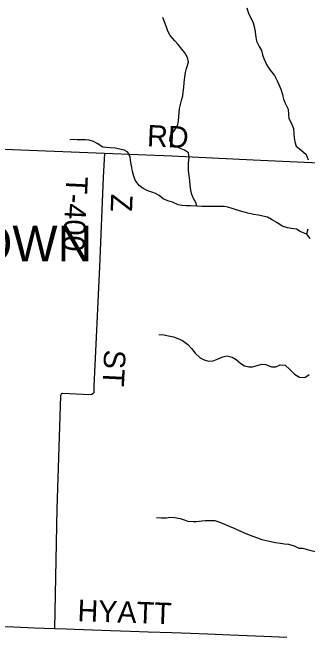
# Model space of a CAD drawing. Extents: x 1759416 to 2214760, y 252598 to 1116833.
# Drawn here: x 1964189 to 1968309, y 895909 to 904624 of the extents above; entities that cross this region are included whole.
import ezdxf

# ---------------------------------------------------------------- set-up
doc = ezdxf.new("R2010")
doc.units = 0
for name, color, linetype in [('GM_X_Corporation_Text', 7, 'Continuous'), ('GM_X_County_Road', 7, 'Continuous'), ('GM_X_County_Road_Text', 7, 'Continuous'), ('GM_X_Minor_River', 7, 'Continuous'), ('GM_X_Township_Road', 7, 'Continuous'), ('GM_X_Township_Road_Text', 7, 'Continuous')]:
    doc.layers.add(name, color=color, linetype=linetype)

msp = doc.modelspace()

# ---------------------------------------------------------------- linework, layer by layer
at = {"layer": 'GM_X_County_Road'}
msp.add_lwpolyline([(1959355.8, 902804.3), (1959498.4, 902860.8), (1959557.8, 902885.1), (1959599.6, 902902.7), (1959657.6, 902909.4), (1959805, 902907.9), (1960423.8, 902884.6), (1961235.7, 902856), (1962695.8, 902807.7), (1963951, 902719.4), (1965471.9, 902658.5), (1966415.7, 902621.2), (1967548, 902565.9), (1968471.8, 902524.3), (1968803.1, 902518.1), (1970175.9, 902460.7), (1970250, 902468.7), (1970334.1, 902482.6), (1970684.4, 902606.4), (1970718.5, 902612.4), (1970794.5, 902608.3), (1973135.9, 902504)], dxfattribs=at)
at = {"layer": 'GM_X_Minor_River'}
for points in [[(1967461.3, 904691.2), (1967486.1, 904609.3), (1967522.8, 904541.5), (1967551.5, 904481.6), (1967570.2, 904409.6), (1967578.8, 904349.6), (1967585.6, 904279.4), (1967598.1, 904221.4), (1967634.9, 904149.6), (1967665.6, 904091.8), (1967680.2, 904033.8), (1967698.7, 903981.9), (1967739.7, 903890.1), (1967788.5, 903816.4), (1967849.4, 903742.9), (1967884.1, 903671.1), (1967906.7, 903617.2), (1967937.4, 903551.3), (1967960.2, 903477.4), (1967974.8, 903415.4), (1967997.5, 903357.4), (1968036.3, 903275.7), (1968043.1, 903201.5), (1968045.7, 903141.4), (1968086.4, 903071.6), (1968111.2, 903001.7), (1968117.9, 902929.6), (1968124.5, 902873.5), (1968133.1, 902815.4), (1968151.7, 902757.5), (1968216.3, 902706), (1968289.1, 902638.7), (1968315.9, 902564.8)], [(1966762.3, 901919.9), (1966752.6, 901961.8), (1966715.9, 902025.6), (1966691.3, 902083.4), (1966678.7, 902141.5), (1966670.1, 902207.5), (1966663.4, 902275.7), (1966656.6, 902347.8), (1966648, 902415.9), (1966645.4, 902470), (1966648.9, 902524.2), (1966658.2, 902594.5), (1966645.5, 902664.5), (1966593, 902702.1), (1966542.8, 902719.6), (1966492.4, 902743.1), (1966430, 902774.5), (1966385.3, 902836.1), (1966394.7, 902900.4), (1966448.1, 902969.2), (1966491.5, 903041.9), (1966508.9, 903108.3), (1966512.3, 903170.5), (1966517.8, 903220.7), (1966523.2, 903282.9), (1966538.5, 903357.3), (1966552, 903411.6), (1966565.5, 903461.9), (1966573, 903512.1), (1966580.4, 903576.4), (1966585.7, 903646.6), (1966595, 903720.9), (1966606.4, 903787.2), (1966619.9, 903839.5), (1966645.1, 903928.1), (1966634.4, 903996.1), (1966597.7, 904059.9), (1966555.1, 904111.6), (1966502.4, 904175.2), (1966457.7, 904228.8), (1966390.9, 904302.3), (1966356.2, 904362.1), (1966335.5, 904432), (1966312.9, 904491.9), (1966286.2, 904555.8)], [(1968296, 901529.7), (1968205.5, 901564.8), (1968155.1, 901596.3), (1968086.8, 901609.6), (1968028.6, 901614.9), (1967956.3, 901638.2), (1967881.6, 901689.5), (1967807, 901734.8), (1967748.6, 901764.3), (1967686.3, 901781.6), (1967622.1, 901792.9), (1967553.8, 901804.2), (1967473.5, 901819.4), (1967411.2, 901840.7), (1967324.8, 901863.8), (1967254.4, 901887.1), (1967196.1, 901906.5), (1967145.9, 901914), (1967077.8, 901915.3), (1967013.6, 901916.5), (1966951.5, 901913.9), (1966891.4, 901913.2), (1966833.2, 901916.6), (1966765.1, 901919.8), (1966676.9, 901922.8), (1966614.7, 901926.2), (1966556.6, 901929.5), (1966500.4, 901938.9), (1966423.8, 901974.2), (1966359.5, 901991.5), (1966291.1, 902020.8), (1966236.5, 902068.4), (1966186.2, 902095.9), (1966133.9, 902113.4), (1966079.6, 902132.8), (1966013.1, 902168.2), (1965958.6, 902205.7), (1965901.7, 902283.3), (1965879, 902351.2), (1965864.5, 902403.2), (1965853.9, 902461.2), (1965843.2, 902527.3), (1965830.4, 902605.4), (1965799.7, 902675.2), (1965749.3, 902700.7), (1965687.1, 902716.1), (1965624.8, 902727.4), (1965554.6, 902734.7), (1965500.5, 902738.1), (1965450.3, 902745.5), (1965373.6, 902794.8), (1965319.3, 902822.3), (1965261, 902839.7), (1965206.8, 902845.1), (1965156.7, 902846.6), (1965092.6, 902847.9), (1965040.4, 902849.3), (1964990.4, 902846.7)], [(1968315.4, 901596.1), (1968296, 901529.7), (1968340.7, 901470)], [(1966231.7, 900128.6), (1966303.7, 900121.6), (1966369.6, 900110.6), (1966439.5, 900095.6), (1966499.3, 900072.7), (1966560.9, 900041.7), (1966636.2, 899986.5), (1966689.5, 899933.6), (1966740.5, 899864.7), (1966811.7, 899803.5), (1966863.3, 899772.7), (1966927.2, 899755.7), (1966993.4, 899760.8), (1967060, 899788), (1967126.5, 899817.1), (1967182.9, 899830.4), (1967256.7, 899811.3), (1967314.3, 899778.4), (1967375.6, 899723.3), (1967427.1, 899688.5), (1967489, 899675.6), (1967539.2, 899676.9), (1967603.5, 899692.1), (1967670, 899713.2), (1967728, 899706.3), (1967803.6, 899675.2), (1967865.7, 899674.3), (1967926.3, 899701.6), (1967994.4, 899698.6), (1968063.6, 899637.4), (1968126.7, 899572.4), (1968198.2, 899531.2), (1968272.2, 899524.2), (1968333, 899567.5)], [(1966201.9, 897573.3), (1966269.9, 897566.3), (1966334, 897565.4), (1966390.2, 897574.6), (1966450.3, 897571.8), (1966528.3, 897558.7), (1966584.1, 897537.8), (1966637.9, 897521), (1966710, 897516), (1966760, 897515.3), (1966832.3, 897524.3), (1966886.5, 897527.5), (1966954.6, 897530.6), (1967014.7, 897527.7), (1967070.5, 897508.9), (1967148.2, 897479.7), (1967213.9, 897450.7), (1967291.5, 897417.5), (1967363.2, 897384.4), (1967436.8, 897353.3), (1967516.5, 897320.1), (1967612.2, 897288.6), (1967671.9, 897265.7), (1967795.7, 897235.9), (1967859.6, 897221), (1967933.6, 897211.9), (1967987.6, 897205.1), (1968041.6, 897200.3), (1968121.4, 897177.2), (1968187, 897144.2), (1968241.1, 897141.4), (1968302.9, 897122.4), (1968547.2, 897064.8)]]:
    msp.add_lwpolyline(points, dxfattribs=at)
at = {"layer": 'GM_X_Township_Road'}
for points in [[(1965471.9, 902658.5), (1965457.3, 902319.2), (1965401.8, 901072.2), (1965324.5, 899403.6), (1965323.5, 899313.3), (1965315.6, 899303.2), (1965295.7, 899288.9), (1965273.7, 899284.7), (1964888.9, 899304.3), (1964878.8, 899302), (1964870.7, 899295.7), (1964863.1, 899286), (1964859.2, 899269.9), (1964807.1, 897691.8), (1964776.3, 896023.3)], [(1963996, 896051.1), (1964202.1, 896042.4), (1964497.1, 896032.6), (1964776.3, 896023.3), (1964938.8, 896017.1), (1965182.3, 896007.8), (1965556.1, 895991.8), (1965834.9, 895982.3), (1966081.4, 895974.2), (1966412.6, 895963.4), (1966675.4, 895956.2), (1966913.9, 895946.4), (1967231.6, 895931.7), (1967700.4, 895912), (1968021.7, 895898.4)]]:
    msp.add_lwpolyline(points, dxfattribs=at)

# ---------------------------------------------------------------- texts
at = {"layer": 'GM_X_Corporation_Text'}
msp.add_text('FREDERICKTOWN', height=500, rotation=0.00001, dxfattribs=at).set_placement((1959395.6, 901147.8))
at = {"layer": 'GM_X_County_Road_Text'}
msp.add_text('RD', height=300, rotation=357.52842, dxfattribs=at).set_placement((1966063.5, 902755))
at = {"layer": 'GM_X_Township_Road_Text'}
for s, rotation, p in [('T-400', 267.19407, (1964943.1, 902341.5)), ('Z', 267.75542, (1965567.9, 902091.4)), ('ST', 267.04858, (1965471.1, 899920.7)), ('HYATT', 357.96864, (1965093.2, 896125))]:
    msp.add_text(s, height=300, rotation=rotation, dxfattribs=at).set_placement(p)

doc.saveas('drawing.dxf')
